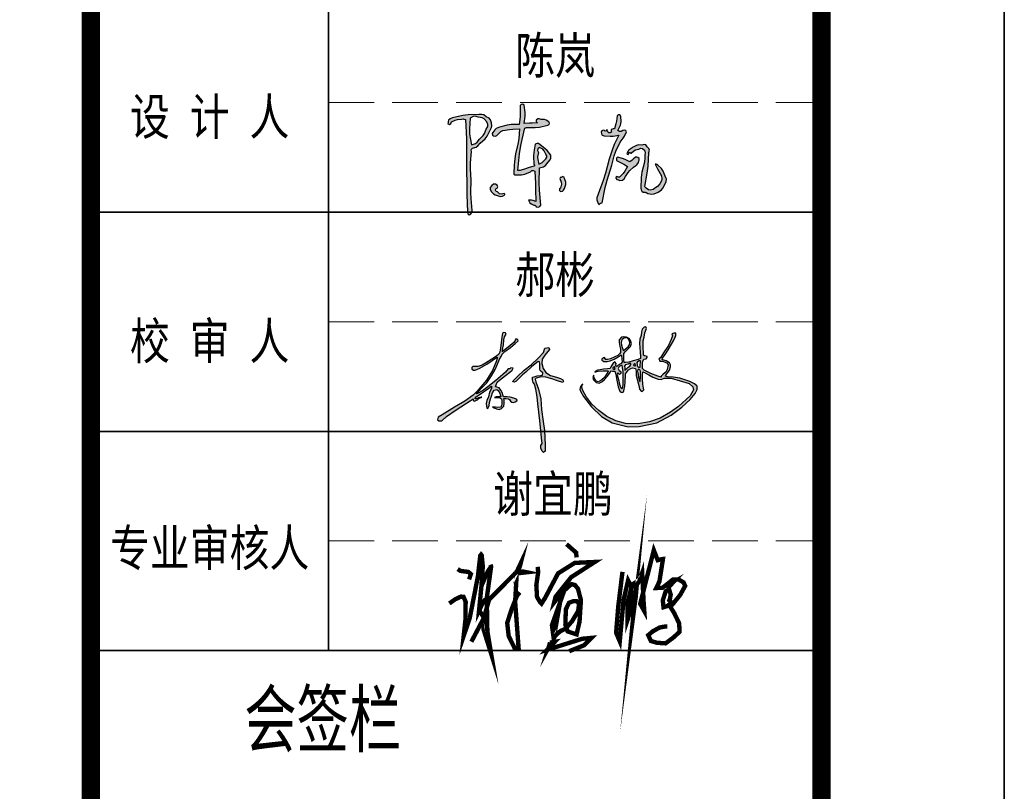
# Model space of a CAD drawing. Extents: x 1109697 to 1467097, y -139975 to 53891.
# Tile 290 of 386: x 1356607 to 1361997, y -58787 to -54563. Entities that reach past the tile are written whole.
import ezdxf
from ezdxf.enums import TextEntityAlignment as Align

# ---------------------------------------------------------------- set-up
doc = ezdxf.new("R2010")
doc.units = 0
doc.header["$LTSCALE"] = 1000
doc.header["$MEASUREMENT"] = 0
doc.linetypes.add('DASH', pattern=[0.35, 0.25, -0.1])
for name, color, linetype in [('A-ANNO-TEXT', 7, 'Continuous'), ('PUB_TEXT', 7, 'Continuous'), ('PUB_TITLE', 4, 'Continuous')]:
    doc.layers.add(name, color=color, linetype=linetype)
doc.layers.add('不打印线', color=254, linetype='DASH', lineweight=0, plot=False)
doc.layers.add('图框', color=4, linetype='Continuous', lineweight=35)
doc.styles.add('-黑体', font='simhei.ttf', dxfattribs={"width": 0.8})

# ---------------------------------------------------------------- blocks, each defined once
blk = doc.blocks.new('陈岚')
h = blk.add_hatch(color=256)
h.paths.add_polyline_path([(-3.976, 1.115), (-3.926, 1.233), (-3.919, 1.31), (-3.948, 1.435), (-3.991, 1.559), (-4.054, 1.625), (-4.177, 1.671), (-4.289, 1.741), (-4.366, 1.759), (-4.497, 1.747), (-4.936, 1.709), (-5.158, 1.666), (-5.58, 1.539), (-5.645, 1.504), (-5.677, 1.483), (-5.733, 1.435), (-5.745, 1.368), (-5.75, 1.335), (-5.761, 1.268), (-5.692, 1.257), (-5.632, 1.297), (-5.615, 1.365), (-5.457, 1.448), (-5.368, 1.477), (-5.191, 1.504), (-5.132, 1.517), (-5.098, 1.517), (-5.039, 1.504), (-4.944, 0.696), (-4.909, 0.289), (-4.865, -0.524), (-4.806, -1.258), (-4.774, -1.625), (-4.705, -2.358), (-4.696, -2.405), (-4.677, -2.431), (-4.636, -2.455), (-4.56, -2.411), (-4.525, -2.361), (-4.511, -2.274), (-4.592, -1.773), (-4.617, -1.518), (-4.636, -1.01), (-4.7, -0.536), (-4.714, -0.294), (-4.705, 0.185), (-4.718, 0.24), (-4.708, 0.281), (-4.67, 0.324), (-4.522, 0.374), (-4.447, 0.431), (-4.358, 0.56), (-4.165, 0.748), (-4.083, 0.868)])
h.paths.add_polyline_path([(-4.848, 1.127), (-4.837, 1.574), (-4.728, 1.649), (-4.639, 1.664), (-4.511, 1.629), (-4.35, 1.61), (-4.263, 1.571), (-4.143, 1.463), (-4.09, 1.352), (-4.09, 1.267), (-4.143, 1.157), (-4.205, 0.968), (-4.259, 0.874), (-4.393, 0.726), (-4.486, 0.589), (-4.56, 0.528), (-4.712, 0.462), (-4.822, 0.896)], flags=16)
h.paths.add_polyline_path([(-2.535, 1.294), (-2.511, 1.314), (-2.469, 1.324), (-2.114, 1.348), (-1.935, 1.379), (-1.593, 1.477), (-1.541, 1.508), (-1.524, 1.569), (-1.552, 1.622), (-1.671, 1.689), (-1.749, 1.707), (-1.885, 1.699), (-1.966, 1.724), (-2.025, 1.714), (-2.093, 1.664), (-2.081, 1.611), (-2.065, 1.583), (-2.024, 1.546), (-2.246, 1.523), (-2.357, 1.512), (-2.58, 1.49), (-2.557, 1.793), (-2.569, 1.951), (-2.635, 2.248), (-2.684, 2.285), (-2.751, 2.276), (-2.788, 2.227), (-2.769, 1.911), (-2.769, 1.751), (-2.788, 1.435), (-3.119, 1.408), (-3.286, 1.373), (-3.601, 1.268), (-3.728, 1.211), (-3.79, 1.154), (-3.858, 1.032), (-3.885, 0.982), (-3.871, 0.924), (-3.823, 0.893), (-3.741, 0.891), (-3.689, 0.914), (-3.635, 0.976), (-3.571, 1.054), (-3.532, 1.088), (-3.448, 1.143), (-3.175, 1.2), (-3.037, 1.223), (-2.76, 1.254), (-2.766, 0.83), (-2.786, 0.617), (-2.858, 0.199), (-2.884, -0.123), (-2.889, -0.285), (-2.885, -0.607), (-2.879, -0.646), (-2.855, -0.67), (-2.816, -0.677), (-2.557, -0.658), (-2.422, -0.62), (-2.191, -0.503), (-2.139, -0.451), (-2.078, -0.439), (-2.01, -0.468), (-1.956, -0.974), (-1.931, -1.226), (-1.885, -1.732), (-2.008, -1.695), (-2.076, -1.686), (-2.205, -1.691), (-2.138, -1.794), (-2.082, -1.84), (-1.968, -1.885), (-1.916, -1.891), (-1.885, -1.91), (-1.857, -1.955), (-1.777, -1.964), (-1.717, -1.934), (-1.677, -1.864), (-1.764, -1.248), (-1.795, -0.937), (-1.83, -0.315), (-1.664, -0.264), (-1.58, -0.204), (-1.475, -0.065), (-1.402, 0.039), (-1.38, 0.113), (-1.385, 0.24), (-1.554, 0.423), (-1.651, 0.505), (-1.857, 0.643), (-1.932, 0.686), (-1.993, 0.69), (-2.073, 0.657), (-2.11, 0.326), (-2.108, 0.154), (-2.066, -0.177), (-2.041, -0.199), (-2.044, -0.242), (-2.073, -0.26), (-2.292, -0.349), (-2.402, -0.393), (-2.621, -0.482), (-2.66, -0.482), (-2.68, -0.482), (-2.719, -0.482), (-2.692, 0.215), (-2.659, 0.565), (-2.552, 1.254)])
h.paths.add_polyline_path([(-1.941, 0.469), (-1.885, 0.532), (-1.743, 0.469), (-1.674, 0.408), (-1.593, 0.275), (-1.552, 0.205), (-1.548, 0.148), (-1.579, 0.073), (-1.677, -0.035), (-1.735, -0.084), (-1.857, -0.163), (-1.919, 0.023), (-1.932, 0.129), (-1.913, 0.324), (-1.95, 0.399)], flags=16)
h.paths.add_polyline_path([(-3.594, -1.302), (-3.537, -1.275), (-3.514, -1.213), (-3.538, -1.156), (-3.618, -1.115), (-3.694, -1.124), (-3.761, -1.184), (-3.823, -1.259), (-3.83, -1.342), (-3.781, -1.427), (-3.674, -1.52), (-3.606, -1.557), (-3.469, -1.594), (-3.363, -1.615), (-3.29, -1.598), (-3.205, -1.531), (-3.196, -1.51), (-3.21, -1.486), (-3.233, -1.482), (-3.342, -1.511), (-3.418, -1.498), (-3.51, -1.434), (-3.571, -1.418), (-3.606, -1.363)], flags=17)
h.paths.add_polyline_path([(-0.696, -0.847), (-0.753, -0.691), (-0.773, -0.641), (-0.846, -0.625), (-0.885, -0.663), (-0.913, -0.652), (-0.946, -0.674), (-0.947, -0.704), (-0.883, -0.854), (-0.872, -0.947), (-0.899, -1.107), (-0.941, -1.144), (-0.937, -1.214), (-0.892, -1.246), (-0.81, -1.223), (-0.766, -1.185), (-0.732, -1.107), (-0.691, -0.946)])
h.paths.add_polyline_path([(1.706, 1.407), (1.664, 1.458), (1.608, 1.473), (1.546, 1.449), (1.473, 1.41), (1.414, 1.408), (1.338, 1.442), (1.432, 1.67), (1.451, 1.808), (1.421, 2.053), (1.383, 2.097), (1.309, 2.094), (1.275, 2.046), (1.254, 1.828), (1.239, 1.72), (1.199, 1.504), (1.141, 1.498), (1.112, 1.489), (1.06, 1.463), (1.06, 1.422), (1.067, 1.4), (1.088, 1.365), (1.028, 1.325), (0.964, 1.328), (0.907, 1.372), (0.92, 1.398), (0.901, 1.433), (0.872, 1.435), (0.859, 1.4), (0.813, 1.386), (0.782, 1.407), (0.721, 1.417), (0.672, 1.393), (0.643, 1.338), (0.663, 1.255), (0.704, 1.209), (0.782, 1.178), (1.028, 1.18), (1.153, 1.194), (1.393, 1.247), (1.226, 0.851), (1.158, 0.644), (1.053, 0.226), (0.931, -0.374), (0.858, -0.672), (0.685, -1.26), (0.643, -1.41), (0.648, -1.504), (0.706, -1.649), (0.722, -1.669), (0.732, -1.678), (0.754, -1.691), (0.799, -1.65), (0.825, -1.633), (0.879, -1.607), (0.96, -0.968), (1.021, -0.649), (1.178, -0.024), (1.253, 0.381), (1.313, 0.582), (1.47, 0.963), (1.58, 1.131), (1.628, 1.222)])
h.paths.add_polyline_path([(2.216, 0.069), (2.283, 0.157), (2.298, 0.228), (2.301, 0.265), (2.296, 0.337), (2.247, 0.376), (2.205, 0.386), (2.144, 0.372), (2.055, 0.292), (2.01, 0.251), (1.921, 0.171), (1.717, 0.254), (1.61, 0.286), (1.393, 0.33), (1.348, 0.281), (1.362, 0.196), (1.421, 0.164), (1.595, 0.099), (1.679, 0.058), (1.838, -0.038), (1.738, -0.234), (1.675, -0.328), (1.532, -0.496), (1.477, -0.494), (1.449, -0.491), (1.393, -0.482), (1.384, -0.547), (1.426, -0.604), (1.491, -0.614), (1.516, -0.623), (1.528, -0.627), (1.553, -0.635), (1.664, -0.607), (1.725, -0.557), (1.775, -0.454), (1.88, -0.274), (1.944, -0.188), (2.088, -0.038), (2.176, 0.029)])
h.paths.add_polyline_path([(2.602, 0.844), (2.54, 0.912), (2.466, 0.93), (2.38, 0.9), (2.23, 0.897), (2.147, 0.869), (2.026, 0.782), (1.898, 0.701), (1.84, 0.638), (1.769, 0.504), (1.783, 0.474), (1.828, 0.466), (1.852, 0.49), (1.841, 0.524), (1.872, 0.563), (1.907, 0.56), (1.911, 0.538), (1.935, 0.523), (1.956, 0.532), (2.054, 0.636), (2.12, 0.679), (2.255, 0.726), (2.346, 0.761), (2.416, 0.753), (2.498, 0.699), (2.505, 0.668), (2.513, 0.653), (2.533, 0.629), (2.533, 0.457), (2.533, 0.371), (2.533, 0.199), (2.446, -0.233), (2.429, -0.459), (2.449, -0.899), (2.463, -0.973), (2.494, -1.015), (2.56, -1.052), (2.641, -1.054), (2.685, -1.066), (2.755, -1.107), (2.924, -1.123), (3.021, -1.103), (3.172, -1.024), (3.309, -0.916), (3.368, -0.838), (3.436, -0.677), (3.488, -0.548), (3.485, -0.453), (3.422, -0.329), (3.336, -0.129), (3.261, -0.032), (3.088, 0.101), (3.049, 0.128), (3.024, 0.137), (2.977, 0.143), (3.094, -0.046), (3.153, -0.14), (3.269, -0.329), (3.295, -0.464), (3.285, -0.546), (3.227, -0.67), (3.13, -0.78), (3.076, -0.832), (2.963, -0.927), (2.848, -0.963), (2.765, -0.951), (2.665, -0.885), (2.639, -0.858), (2.627, -0.844), (2.602, -0.816), (2.672, -0.252), (2.69, 0.033), (2.692, 0.601), (2.702, 0.705), (2.677, 0.772)])
for p, q in [((-2.751, 2.276), (-2.788, 2.227)), ((-2.788, 2.227), (-2.769, 1.911)), ((-2.684, 2.285), (-2.751, 2.276)), ((-2.635, 2.248), (-2.684, 2.285)), ((-2.569, 1.951), (-2.635, 2.248)), ((1.309, 2.094), (1.275, 2.046)), ((1.383, 2.097), (1.309, 2.094)), ((1.421, 2.053), (1.383, 2.097)), ((-5.158, 1.666), (-5.58, 1.539)), ((-4.936, 1.709), (-5.158, 1.666)), ((-4.497, 1.747), (-4.936, 1.709)), ((-4.728, 1.649), (-4.837, 1.574)), ((-4.639, 1.664), (-4.728, 1.649)), ((-4.511, 1.629), (-4.639, 1.664)), ((-4.366, 1.759), (-4.497, 1.747)), ((-4.289, 1.741), (-4.366, 1.759)), ((-4.177, 1.671), (-4.289, 1.741)), ((-4.054, 1.625), (-4.177, 1.671)), ((-2.769, 1.751), (-2.788, 1.435)), ((-2.769, 1.911), (-2.769, 1.751)), ((-2.58, 1.49), (-2.557, 1.793)), ((-2.557, 1.793), (-2.569, 1.951)), ((-2.025, 1.714), (-2.093, 1.664)), ((-2.093, 1.664), (-2.081, 1.611)), ((-1.966, 1.724), (-2.025, 1.714)), ((-1.885, 1.699), (-1.966, 1.724)), ((-1.749, 1.707), (-1.885, 1.699)), ((-1.671, 1.689), (-1.749, 1.707)), ((-1.552, 1.622), (-1.671, 1.689)), ((1.239, 1.72), (1.199, 1.504)), ((1.254, 1.828), (1.239, 1.72)), ((1.275, 2.046), (1.254, 1.828)), ((1.338, 1.442), (1.432, 1.67)), ((1.451, 1.808), (1.421, 2.053)), ((1.432, 1.67), (1.451, 1.808)), ((-5.75, 1.335), (-5.761, 1.268)), ((-5.761, 1.268), (-5.692, 1.257)), ((-5.745, 1.368), (-5.75, 1.335)), ((-5.733, 1.435), (-5.745, 1.368)), ((-5.677, 1.483), (-5.733, 1.435)), ((-5.692, 1.257), (-5.632, 1.297)), ((-5.645, 1.504), (-5.677, 1.483)), ((-5.58, 1.539), (-5.645, 1.504)), ((-5.632, 1.297), (-5.615, 1.365)), ((-5.615, 1.365), (-5.457, 1.448)), ((-5.457, 1.448), (-5.368, 1.477)), ((-5.368, 1.477), (-5.191, 1.504)), ((-5.191, 1.504), (-5.132, 1.517)), ((-5.132, 1.517), (-5.098, 1.517)), ((-5.098, 1.517), (-5.039, 1.504)), ((-5.039, 1.504), (-4.944, 0.696)), ((-4.837, 1.574), (-4.848, 1.127)), ((-4.35, 1.61), (-4.511, 1.629)), ((-4.263, 1.571), (-4.35, 1.61)), ((-4.143, 1.463), (-4.263, 1.571)), ((-4.09, 1.352), (-4.143, 1.463)), ((-4.143, 1.157), (-4.09, 1.267)), ((-4.09, 1.267), (-4.09, 1.352)), ((-3.991, 1.559), (-4.054, 1.625)), ((-3.948, 1.435), (-3.991, 1.559)), ((-3.976, 1.115), (-3.926, 1.233)), ((-3.919, 1.31), (-3.948, 1.435)), ((-3.926, 1.233), (-3.919, 1.31)), ((-3.601, 1.268), (-3.728, 1.211)), ((-3.286, 1.373), (-3.601, 1.268)), ((-3.119, 1.408), (-3.286, 1.373)), ((-2.788, 1.435), (-3.119, 1.408)), ((-3.037, 1.223), (-2.76, 1.254)), ((-2.76, 1.254), (-2.766, 0.83)), ((-2.659, 0.565), (-2.552, 1.254)), ((-2.357, 1.512), (-2.58, 1.49)), ((-2.552, 1.254), (-2.535, 1.294)), ((-2.535, 1.294), (-2.511, 1.314)), ((-2.511, 1.314), (-2.469, 1.324)), ((-2.469, 1.324), (-2.114, 1.348)), ((-2.246, 1.523), (-2.357, 1.512)), ((-2.024, 1.546), (-2.246, 1.523)), ((-2.114, 1.348), (-1.935, 1.379)), ((-2.081, 1.611), (-2.065, 1.583)), ((-2.065, 1.583), (-2.024, 1.546)), ((-1.935, 1.379), (-1.593, 1.477)), ((-1.593, 1.477), (-1.541, 1.508)), ((-1.524, 1.569), (-1.552, 1.622)), ((-1.541, 1.508), (-1.524, 1.569)), ((0.672, 1.393), (0.643, 1.338)), ((0.643, 1.338), (0.663, 1.255)), ((0.663, 1.255), (0.704, 1.209)), ((0.721, 1.417), (0.672, 1.393)), ((0.782, 1.407), (0.721, 1.417)), ((0.813, 1.386), (0.782, 1.407)), ((0.859, 1.4), (0.813, 1.386)), ((0.872, 1.435), (0.859, 1.4)), ((0.901, 1.433), (0.872, 1.435)), ((0.92, 1.398), (0.901, 1.433)), ((0.907, 1.372), (0.92, 1.398)), ((0.964, 1.328), (0.907, 1.372)), ((1.028, 1.325), (0.964, 1.328)), ((1.088, 1.365), (1.028, 1.325)), ((1.112, 1.489), (1.06, 1.463)), ((1.06, 1.463), (1.06, 1.422)), ((1.06, 1.422), (1.067, 1.4)), ((1.067, 1.4), (1.088, 1.365)), ((1.141, 1.498), (1.112, 1.489)), ((1.199, 1.504), (1.141, 1.498)), ((1.153, 1.194), (1.393, 1.247)), ((1.393, 1.247), (1.226, 0.851)), ((1.414, 1.408), (1.338, 1.442)), ((1.473, 1.41), (1.414, 1.408)), ((1.546, 1.449), (1.473, 1.41)), ((1.608, 1.473), (1.546, 1.449)), ((1.664, 1.458), (1.608, 1.473)), ((1.628, 1.222), (1.706, 1.407)), ((1.706, 1.407), (1.664, 1.458)), ((-4.848, 1.127), (-4.822, 0.896)), ((-4.822, 0.896), (-4.712, 0.462)), ((-4.393, 0.726), (-4.259, 0.874)), ((-4.259, 0.874), (-4.205, 0.968)), ((-4.205, 0.968), (-4.143, 1.157)), ((-4.165, 0.748), (-4.083, 0.868)), ((-4.083, 0.868), (-3.976, 1.115)), ((-3.858, 1.032), (-3.885, 0.982)), ((-3.885, 0.982), (-3.871, 0.924)), ((-3.871, 0.924), (-3.823, 0.893)), ((-3.79, 1.154), (-3.858, 1.032)), ((-3.823, 0.893), (-3.741, 0.891)), ((-3.728, 1.211), (-3.79, 1.154)), ((-3.741, 0.891), (-3.689, 0.914)), ((-3.689, 0.914), (-3.635, 0.976)), ((-3.635, 0.976), (-3.571, 1.054)), ((-3.571, 1.054), (-3.532, 1.088)), ((-3.532, 1.088), (-3.448, 1.143)), ((-3.448, 1.143), (-3.175, 1.2)), ((-3.175, 1.2), (-3.037, 1.223)), ((-2.766, 0.83), (-2.786, 0.617)), ((0.704, 1.209), (0.782, 1.178)), ((0.782, 1.178), (1.028, 1.18)), ((1.028, 1.18), (1.153, 1.194)), ((1.226, 0.851), (1.158, 0.644)), ((1.313, 0.582), (1.47, 0.963)), ((1.47, 0.963), (1.58, 1.131)), ((1.58, 1.131), (1.628, 1.222)), ((2.147, 0.869), (2.026, 0.782)), ((2.23, 0.897), (2.147, 0.869)), ((2.38, 0.9), (2.23, 0.897)), ((2.466, 0.93), (2.38, 0.9)), ((2.54, 0.912), (2.466, 0.93)), ((2.602, 0.844), (2.54, 0.912)), ((2.677, 0.772), (2.602, 0.844)), ((-4.944, 0.696), (-4.909, 0.289)), ((-4.712, 0.462), (-4.56, 0.528)), ((-4.56, 0.528), (-4.486, 0.589)), ((-4.522, 0.374), (-4.447, 0.431)), ((-4.486, 0.589), (-4.393, 0.726)), ((-4.447, 0.431), (-4.358, 0.56)), ((-4.358, 0.56), (-4.165, 0.748)), ((-2.786, 0.617), (-2.858, 0.199)), ((-2.692, 0.215), (-2.659, 0.565)), ((-2.073, 0.657), (-2.11, 0.326)), ((-1.993, 0.69), (-2.073, 0.657)), ((-1.932, 0.686), (-1.993, 0.69)), ((-1.941, 0.469), (-1.95, 0.399)), ((-1.885, 0.532), (-1.941, 0.469)), ((-1.857, 0.643), (-1.932, 0.686)), ((-1.743, 0.469), (-1.885, 0.532)), ((-1.651, 0.505), (-1.857, 0.643)), ((-1.674, 0.408), (-1.743, 0.469)), ((-1.554, 0.423), (-1.651, 0.505)), ((-1.385, 0.24), (-1.554, 0.423)), ((1.158, 0.644), (1.053, 0.226)), ((1.253, 0.381), (1.313, 0.582)), ((1.84, 0.638), (1.769, 0.504)), ((1.769, 0.504), (1.783, 0.474)), ((1.783, 0.474), (1.828, 0.466)), ((1.828, 0.466), (1.852, 0.49)), ((1.898, 0.701), (1.84, 0.638)), ((1.841, 0.524), (1.872, 0.563)), ((1.852, 0.49), (1.841, 0.524)), ((1.872, 0.563), (1.907, 0.56)), ((2.026, 0.782), (1.898, 0.701)), ((1.907, 0.56), (1.911, 0.538)), ((1.911, 0.538), (1.935, 0.523)), ((1.935, 0.523), (1.956, 0.532)), ((1.956, 0.532), (2.054, 0.636)), ((2.054, 0.636), (2.12, 0.679)), ((2.12, 0.679), (2.255, 0.726)), ((2.255, 0.726), (2.346, 0.761)), ((2.346, 0.761), (2.416, 0.753)), ((2.416, 0.753), (2.498, 0.699)), ((2.498, 0.699), (2.505, 0.668)), ((2.505, 0.668), (2.513, 0.653)), ((2.513, 0.653), (2.533, 0.629)), ((2.533, 0.629), (2.533, 0.457)), ((2.533, 0.457), (2.533, 0.371)), ((2.702, 0.705), (2.677, 0.772)), ((2.69, 0.033), (2.692, 0.601)), ((2.692, 0.601), (2.702, 0.705)), ((-4.909, 0.289), (-4.865, -0.524)), ((-4.718, 0.24), (-4.708, 0.281)), ((-4.705, 0.185), (-4.718, 0.24)), ((-4.714, -0.294), (-4.705, 0.185)), ((-4.708, 0.281), (-4.67, 0.324)), ((-4.67, 0.324), (-4.522, 0.374)), ((-2.858, 0.199), (-2.884, -0.123)), ((-2.719, -0.482), (-2.692, 0.215)), ((-2.11, 0.326), (-2.108, 0.154)), ((-2.108, 0.154), (-2.066, -0.177)), ((-1.95, 0.399), (-1.913, 0.324)), ((-1.913, 0.324), (-1.932, 0.129)), ((-1.932, 0.129), (-1.919, 0.023)), ((-1.919, 0.023), (-1.857, -0.163)), ((-1.677, -0.035), (-1.579, 0.073)), ((-1.593, 0.275), (-1.674, 0.408)), ((-1.552, 0.205), (-1.593, 0.275)), ((-1.579, 0.073), (-1.548, 0.148)), ((-1.548, 0.148), (-1.552, 0.205)), ((-1.475, -0.065), (-1.402, 0.039)), ((-1.402, 0.039), (-1.38, 0.113)), ((-1.38, 0.113), (-1.385, 0.24)), ((1.053, 0.226), (0.931, -0.374)), ((1.178, -0.024), (1.253, 0.381)), ((1.393, 0.33), (1.348, 0.281)), ((1.348, 0.281), (1.362, 0.196)), ((1.362, 0.196), (1.421, 0.164)), ((1.61, 0.286), (1.393, 0.33)), ((1.421, 0.164), (1.595, 0.099)), ((1.595, 0.099), (1.679, 0.058)), ((1.717, 0.254), (1.61, 0.286)), ((1.679, 0.058), (1.838, -0.038)), ((1.921, 0.171), (1.717, 0.254)), ((2.01, 0.251), (1.921, 0.171)), ((2.055, 0.292), (2.01, 0.251)), ((2.144, 0.372), (2.055, 0.292)), ((2.088, -0.038), (2.176, 0.029)), ((2.205, 0.386), (2.144, 0.372)), ((2.176, 0.029), (2.216, 0.069)), ((2.247, 0.376), (2.205, 0.386)), ((2.216, 0.069), (2.283, 0.157)), ((2.296, 0.337), (2.247, 0.376)), ((2.283, 0.157), (2.298, 0.228)), ((2.301, 0.265), (2.296, 0.337)), ((2.298, 0.228), (2.301, 0.265)), ((2.533, 0.199), (2.446, -0.233)), ((2.533, 0.371), (2.533, 0.199)), ((2.672, -0.252), (2.69, 0.033)), ((3.024, 0.137), (2.977, 0.143)), ((2.977, 0.143), (3.094, -0.046)), ((3.049, 0.128), (3.024, 0.137)), ((3.088, 0.101), (3.049, 0.128)), ((3.261, -0.032), (3.088, 0.101)), ((-4.7, -0.536), (-4.714, -0.294)), ((-2.884, -0.123), (-2.889, -0.285)), ((-2.889, -0.285), (-2.885, -0.607)), ((-2.402, -0.393), (-2.621, -0.482)), ((-2.292, -0.349), (-2.402, -0.393)), ((-2.073, -0.26), (-2.292, -0.349)), ((-2.044, -0.242), (-2.073, -0.26)), ((-2.066, -0.177), (-2.041, -0.199)), ((-2.041, -0.199), (-2.044, -0.242)), ((-1.857, -0.163), (-1.735, -0.084)), ((-1.83, -0.315), (-1.664, -0.264)), ((-1.795, -0.937), (-1.83, -0.315)), ((-1.735, -0.084), (-1.677, -0.035)), ((-1.664, -0.264), (-1.58, -0.204)), ((-1.58, -0.204), (-1.475, -0.065)), ((0.931, -0.374), (0.858, -0.672)), ((1.021, -0.649), (1.178, -0.024)), ((1.675, -0.328), (1.532, -0.496)), ((1.738, -0.234), (1.675, -0.328)), ((1.838, -0.038), (1.738, -0.234)), ((1.775, -0.454), (1.88, -0.274)), ((1.88, -0.274), (1.944, -0.188)), ((1.944, -0.188), (2.088, -0.038)), ((2.446, -0.233), (2.429, -0.459)), ((2.602, -0.816), (2.672, -0.252)), ((3.094, -0.046), (3.153, -0.14)), ((3.153, -0.14), (3.269, -0.329)), ((3.336, -0.129), (3.261, -0.032)), ((3.269, -0.329), (3.295, -0.464)), ((3.422, -0.329), (3.336, -0.129)), ((3.485, -0.453), (3.422, -0.329)), ((-4.865, -0.524), (-4.806, -1.258)), ((-4.636, -1.01), (-4.7, -0.536)), ((-2.885, -0.607), (-2.879, -0.646)), ((-2.879, -0.646), (-2.855, -0.67)), ((-2.855, -0.67), (-2.816, -0.677)), ((-2.816, -0.677), (-2.557, -0.658)), ((-2.68, -0.482), (-2.719, -0.482)), ((-2.66, -0.482), (-2.68, -0.482)), ((-2.621, -0.482), (-2.66, -0.482)), ((-2.557, -0.658), (-2.422, -0.62)), ((-2.422, -0.62), (-2.191, -0.503)), ((-2.191, -0.503), (-2.139, -0.451)), ((-2.139, -0.451), (-2.078, -0.439)), ((-2.078, -0.439), (-2.01, -0.468)), ((-2.01, -0.468), (-1.956, -0.974)), ((-0.946, -0.674), (-0.947, -0.704)), ((-0.947, -0.704), (-0.883, -0.854)), ((-0.913, -0.652), (-0.946, -0.674)), ((-0.885, -0.663), (-0.913, -0.652)), ((-0.846, -0.625), (-0.885, -0.663)), ((-0.773, -0.641), (-0.846, -0.625)), ((-0.753, -0.691), (-0.773, -0.641)), ((-0.696, -0.847), (-0.753, -0.691)), ((0.858, -0.672), (0.685, -1.26)), ((0.96, -0.968), (1.021, -0.649)), ((1.393, -0.482), (1.384, -0.547)), ((1.384, -0.547), (1.426, -0.604)), ((1.449, -0.491), (1.393, -0.482)), ((1.426, -0.604), (1.491, -0.614)), ((1.477, -0.494), (1.449, -0.491)), ((1.532, -0.496), (1.477, -0.494)), ((1.491, -0.614), (1.516, -0.623)), ((1.516, -0.623), (1.528, -0.627)), ((1.528, -0.627), (1.553, -0.635)), ((1.553, -0.635), (1.664, -0.607)), ((1.664, -0.607), (1.725, -0.557)), ((1.725, -0.557), (1.775, -0.454)), ((2.429, -0.459), (2.449, -0.899)), ((2.627, -0.844), (2.602, -0.816)), ((3.13, -0.78), (3.076, -0.832)), ((3.227, -0.67), (3.13, -0.78)), ((3.285, -0.546), (3.227, -0.67)), ((3.295, -0.464), (3.285, -0.546)), ((3.368, -0.838), (3.436, -0.677)), ((3.436, -0.677), (3.488, -0.548)), ((3.488, -0.548), (3.485, -0.453)), ((-4.617, -1.518), (-4.636, -1.01)), ((-3.761, -1.184), (-3.823, -1.259)), ((-3.694, -1.124), (-3.761, -1.184)), ((-3.618, -1.115), (-3.694, -1.124)), ((-3.538, -1.156), (-3.618, -1.115)), ((-3.514, -1.213), (-3.538, -1.156)), ((-3.537, -1.275), (-3.514, -1.213)), ((-1.956, -0.974), (-1.931, -1.226)), ((-1.931, -1.226), (-1.885, -1.732)), ((-1.764, -1.248), (-1.795, -0.937)), ((-0.899, -1.107), (-0.941, -1.144)), ((-0.941, -1.144), (-0.937, -1.214)), ((-0.937, -1.214), (-0.892, -1.246)), ((-0.872, -0.947), (-0.899, -1.107)), ((-0.892, -1.246), (-0.81, -1.223)), ((-0.883, -0.854), (-0.872, -0.947)), ((-0.81, -1.223), (-0.766, -1.185)), ((-0.766, -1.185), (-0.732, -1.107)), ((-0.732, -1.107), (-0.691, -0.946)), ((-0.691, -0.946), (-0.696, -0.847)), ((0.879, -1.607), (0.96, -0.968)), ((2.449, -0.899), (2.463, -0.973)), ((2.463, -0.973), (2.494, -1.015)), ((2.494, -1.015), (2.56, -1.052)), ((2.56, -1.052), (2.641, -1.054)), ((2.639, -0.858), (2.627, -0.844)), ((2.665, -0.885), (2.639, -0.858)), ((2.641, -1.054), (2.685, -1.066)), ((2.765, -0.951), (2.665, -0.885)), ((2.685, -1.066), (2.755, -1.107)), ((2.755, -1.107), (2.924, -1.123)), ((2.848, -0.963), (2.765, -0.951)), ((2.963, -0.927), (2.848, -0.963)), ((2.924, -1.123), (3.021, -1.103)), ((3.076, -0.832), (2.963, -0.927)), ((3.021, -1.103), (3.172, -1.024)), ((3.172, -1.024), (3.309, -0.916)), ((3.309, -0.916), (3.368, -0.838)), ((-4.806, -1.258), (-4.774, -1.625)), ((-4.774, -1.625), (-4.705, -2.358)), ((-4.592, -1.773), (-4.617, -1.518)), ((-3.823, -1.259), (-3.83, -1.342)), ((-3.83, -1.342), (-3.781, -1.427)), ((-3.781, -1.427), (-3.674, -1.52)), ((-3.674, -1.52), (-3.606, -1.557)), ((-3.606, -1.363), (-3.594, -1.302)), ((-3.571, -1.418), (-3.606, -1.363)), ((-3.606, -1.557), (-3.469, -1.594)), ((-3.594, -1.302), (-3.537, -1.275)), ((-3.51, -1.434), (-3.571, -1.418)), ((-3.418, -1.498), (-3.51, -1.434)), ((-3.469, -1.594), (-3.363, -1.615)), ((-3.342, -1.511), (-3.418, -1.498)), ((-3.363, -1.615), (-3.29, -1.598)), ((-3.233, -1.482), (-3.342, -1.511)), ((-3.29, -1.598), (-3.205, -1.531)), ((-3.21, -1.486), (-3.233, -1.482)), ((-3.196, -1.51), (-3.21, -1.486)), ((-3.205, -1.531), (-3.196, -1.51)), ((-1.677, -1.864), (-1.764, -1.248)), ((0.685, -1.26), (0.643, -1.41)), ((0.643, -1.41), (0.648, -1.504)), ((0.648, -1.504), (0.706, -1.649)), ((0.799, -1.65), (0.825, -1.633)), ((0.825, -1.633), (0.879, -1.607)), ((-4.511, -2.274), (-4.592, -1.773)), ((-2.076, -1.686), (-2.205, -1.691)), ((-2.205, -1.691), (-2.138, -1.794)), ((-2.138, -1.794), (-2.082, -1.84)), ((-2.082, -1.84), (-1.968, -1.885)), ((-2.008, -1.695), (-2.076, -1.686)), ((-1.885, -1.732), (-2.008, -1.695)), ((-1.968, -1.885), (-1.916, -1.891)), ((-1.916, -1.891), (-1.885, -1.91)), ((-1.885, -1.91), (-1.857, -1.955)), ((-1.857, -1.955), (-1.777, -1.964)), ((-1.777, -1.964), (-1.717, -1.934)), ((-1.717, -1.934), (-1.677, -1.864)), ((0.706, -1.649), (0.722, -1.669)), ((0.722, -1.669), (0.732, -1.678)), ((0.732, -1.678), (0.754, -1.691)), ((0.754, -1.691), (0.799, -1.65)), ((-4.705, -2.358), (-4.696, -2.405)), ((-4.696, -2.405), (-4.677, -2.431)), ((-4.677, -2.431), (-4.636, -2.455)), ((-4.636, -2.455), (-4.56, -2.411)), ((-4.56, -2.411), (-4.525, -2.361)), ((-4.525, -2.361), (-4.511, -2.274))]:
    blk.add_line(p, q)
blk = doc.blocks.new('谢宜鹏')
at = {"const_width": 80}
for points in [[(14907296, 155511), (14907219, 154878), (14907180, 154399), (14907247, 154241), (14907315, 154993), (14907399, 155356), (14907456, 155244), (14907440, 154794), (14907386, 154627), (14907386, 154942), (14907473, 155276), (14907563, 155337), (14907537, 155048), (14907498, 154752), (14907547, 155270), (14907601, 155331), (14907656, 155491), (14907682, 154964), (14907694, 154794), (14907620, 154926), (14907868, 155906), (14907939, 155723), (14908010, 155742), (14908035, 155745), (14907971, 155337), (14907913, 155215), (14908029, 155221), (14908215, 155369), (14908318, 155372), (14908412, 155318), (14908440, 155254), (14908350, 155090), (14908209, 154916), (14908045, 154865), (14908032, 154990), (14908106, 155221), (14908161, 155289), (14908225, 155324), (14908135, 155225), (14908177, 155096), (14908164, 155025), (14908151, 154990), (14908193, 154951), (14908145, 154910), (14908238, 154762), (14908331, 154569), (14908338, 154415), (14908225, 154312), (14908083, 154206), (14907926, 154216), (14907817, 154248), (14907765, 154354), (14907849, 154425), (14907974, 154495), (14908080, 154514), (14908116, 154514)], [(14905365, 155474), (14905424, 155609), (14905438, 155664), (14905360, 155498)], [(14906275, 156016), (14906450, 155862), (14906459, 155774)], [(14904137, 154933), (14904238, 155006), (14904348, 155059), (14904396, 155055), (14904435, 154964), (14904430, 154629), (14904399, 154342), (14904509, 154665), (14904659, 155431), (14904701, 155805), (14904717, 155826), (14904727, 155815), (14904748, 155607), (14904721, 155237), (14904679, 154802), (14904763, 154977), (14904819, 155022), (14904900, 155609), (14904888, 155641)], [(14904289, 155560), (14904341, 155528), (14904482, 155509), (14904530, 155470), (14904497, 155372)], [(14904897, 155604), (14904838, 155516), (14904717, 155242)], [(14905749, 155603), (14905758, 155508), (14905724, 155270), (14905737, 155053), (14905787, 154966), (14905820, 154932), (14905883, 155032), (14906121, 155483), (14906425, 155674), (14906792, 155691), (14906359, 155412), (14906075, 155057), (14906050, 154953), (14906175, 155116), (14906363, 155287), (14906429, 155270), (14906484, 155203), (14906538, 154995), (14906513, 154603), (14906459, 154369), (14906296, 154423), (14906254, 154544), (14906263, 154828), (14906321, 154945), (14906404, 154978), (14906455, 154978), (14906505, 154941), (14906488, 154795), (14906375, 154607), (14906258, 154474), (14906162, 154428), (14906071, 154348), (14905945, 154123), (14905976, 154222)], [(14904539, 154235), (14904768, 154671), (14904862, 155002), (14905359, 155506), (14905485, 155516), (14905548, 155503), (14905367, 155482), (14905338, 154965), (14905401, 154119), (14905325, 154124), (14905220, 154340), (14905193, 154579), (14905272, 154826), (14905372, 155075), (14905422, 155136)], [(14904820, 155024), (14904831, 154424), (14904899, 154020), (14904759, 154466), (14904763, 154680), (14904682, 154810)], [(14906187, 155122), (14906138, 154843), (14906041, 154298), (14906009, 154537), (14906231, 155161)], [(14907398, 154892), (14907392, 154869), (14907391, 154848), (14907396, 154828), (14907409, 154829), (14907415, 154846), (14907414, 154875), (14907409, 154894), (14907398, 154892)], [(14905974, 154219), (14906060, 154233), (14905919, 154087), (14906561, 154289), (14906729, 154305), (14906592, 154169), (14906324, 154062)]]:
    blk.add_lwpolyline(points, dxfattribs=at)
blk = doc.blocks.new('A$C64787331')
h = blk.add_hatch(color=256)
h.paths.add_polyline_path([(93811, 17582), (94014, 16088), (93932, 14255), (93979, 12419), (94140, 11339), (95021, 10737), (96130, 9786), (95965, 8008), (94434, 7677), (92116, 7471), (90006, 6892), (88847, 6520), (88711, 4702), (89182, 2774), (90170, 1505), (91205, -1928), (92101, -7479), (92594, -12295), (93334, -18446), (94233, -26761), (95270, -36552), (95566, -40586), (94778, -42209), (94778, -44127), (95615, -46242), (96551, -47128), (97849, -46178), (97849, -41666), (97347, -31438), (96343, -25121), (95139, -16497), (94624, -8814), (92993, -1893), (91173, 3358), (90793, 5224), (91337, 5993), (94869, 6807), (98266, 6626), (102659, 5314), (106553, 3957), (110312, 2916), (110856, 3686), (110357, 4771), (108772, 5586), (105874, 6536), (101572, 7893), (98356, 9839), (96364, 12825), (95458, 16444), (95775, 19340), (97461, 22325), (100969, 26383), (100507, 27859), (97553, 27306), (96538, 24170), (93030, 20296), (87860, 15501), (82909, 11486), (77946, 6932), (75003, 3934), (74872, 3373), (75792, 3069), (76997, 3495), (78254, 4852), (79636, 6437), (81734, 8328), (84088, 10220), (88131, 13952), (90690, 16202), (92839, 17684)])
h.paths.add_polyline_path([(139353, 20366), (138145, 19509), (138262, 18614), (139548, 17757), (142120, 17757), (144185, 18263), (146991, 19548), (149875, 21105), (151940, 22546), (152291, 22001), (152807, 17340), (151993, 16277), (149782, 15173), (148677, 14007), (148247, 15111), (148370, 16461), (147387, 17504), (146405, 16706), (144624, 13884), (144256, 12780), (142352, 12596), (139333, 12285), (137133, 11924), (135205, 11502), (133871, 10859), (133609, 10509), (135687, 10870), (139061, 11171), (142854, 11171), (142594, 10073), (141535, 8675), (140023, 6333), (138283, 4671), (136152, 3270), (134426, 3726), (133216, 5086), (132800, 6257), (132456, 8029), (132195, 7693), (131779, 6446), (132270, 4746), (132800, 4179), (134237, 2744), (136241, 2291), (138094, 3197), (140212, 4897), (142329, 7202), (144220, 9960), (144561, 11206), (145764, 10989), (147425, 10894), (148185, 8713), (148612, 5583), (149100, 3340), (149875, -172), (150650, -2256), (151113, -3486), (151903, -4157), (152692, -4274), (153598, -3924), (154007, -3048), (154608, 274), (154818, 3467), (154975, 7497), (155085, 9011), (155719, 9893), (157112, 11749), (159847, 13196), (162222, 12781), (162583, 10924), (162738, 7728), (163604, 4151), (164587, 742), (165165, -1857), (166264, -3475), (167073, -3706), (168056, -2493), (167883, -1280), (167362, 1667), (167247, 5364), (167173, 9560), (167533, 10339), (168554, 9829), (171662, 8294), (174661, 6708), (178321, 5245), (180598, 4920), (182713, 5814), (187608, 5836), (194066, 3928), (200587, 1986), (202989, -186), (203561, -2357), (201273, -6700), (192922, -14356), (187203, -18470), (179882, -22698), (172104, -25327), (163982, -26584), (155060, -26355), (148196, -24527), (141676, -21441), (135957, -17099), (131152, -12642), (127263, -7614), (124632, -2928), (123831, -726), (124234, 1488), (124112, 1461), (123046, -53), (122485, -1959), (122886, -3399), (125220, -7075), (130851, -14449), (137887, -21334), (145641, -26068), (156948, -28778), (164894, -28677), (177465, -25864), (187724, -20438), (195311, -14720), (201230, -9437), (204781, -5022), (206123, -2183), (206202, 103), (204263, 1954), (200856, 3617), (193910, 5782), (188983, 6544), (184940, 6855), (183715, 7229), (183885, 8113), (185179, 9916), (186348, 11707), (187210, 13859), (187162, 15485), (186348, 16872), (184050, 18259), (181227, 19099), (181512, 20125), (183829, 23592), (185452, 26114), (187868, 30150), (189506, 32948), (190452, 35155), (191056, 36408), (190963, 37986), (189430, 38032), (188222, 37522), (188501, 35990), (187618, 33437), (185620, 29260), (182275, 23922), (180092, 20395), (178930, 19745), (179302, 18724), (179673, 18074), (181532, 18028), (184513, 16923), (185387, 15408), (184804, 12087), (183871, 10223), (181830, 8824), (180547, 7426), (180488, 6610), (178097, 7426), (173257, 9174), (168358, 11621), (167191, 12728), (167133, 14301), (167383, 18299), (168474, 19545), (169932, 19662), (170632, 20710), (170632, 21410), (169740, 21544), (167874, 21824), (167812, 23378), (167738, 28349), (167738, 32482), (168427, 35122), (168772, 38221), (170036, 41263), (169634, 42526), (168370, 42354), (166991, 40861), (166416, 38853), (166301, 36270), (165325, 33687), (165037, 30645), (165325, 27775), (165609, 24448), (165835, 21250), (165790, 19944), (164084, 19272), (160632, 18367), (157463, 17349), (154143, 16864), (154010, 18650), (153782, 21767), (153782, 23390), (155129, 25014), (156992, 26756), (158750, 28409), (159377, 30711), (158658, 32684), (157580, 34268), (155678, 35028), (153966, 35281), (152317, 35091), (150678, 33125), (150478, 31227), (151049, 28376), (151623, 25276), (151589, 24228), (150118, 22390), (147546, 21027), (144404, 19691), (141032, 19074), (139690, 20477), (139550, 20437)])
h.paths.add_polyline_path([(147420, 14154), (147834, 12232), (146106, 12486), (145995, 13597)], flags=16)
h.paths.add_polyline_path([(151438, 14917), (152780, 14917), (152994, 13455), (153386, 10497), (153529, 8393), (153386, 4651), (153458, 1514), (153153, -1301), (152072, -1570), (151621, -409), (151121, 863), (150621, 2452), (150257, 4042), (149620, 6722), (149158, 8567), (149529, 9584), (150120, 9085), (150893, 8539), (151348, 8948), (151939, 9993), (151348, 10811), (149589, 12106), (150243, 13849)], flags=16)
h.paths.add_polyline_path([(155931, 15545), (156939, 15769), (158795, 16696), (158871, 15601), (158171, 14538), (157079, 13782), (155987, 12747), (154707, 11394), (154503, 13027), (154342, 15074), (154951, 15377)], flags=16)
h.paths.add_polyline_path([(153064, 26685), (152656, 27838), (152271, 29327), (151938, 32086), (152632, 33435), (154433, 34727), (156472, 34736), (157441, 33387), (158090, 31441), (157922, 29688), (156936, 28270), (154844, 26589), (153564, 25655)], flags=16)
h.paths.add_polyline_path([(161943, 16280), (161943, 15539), (162163, 15257), (162194, 14630), (161661, 14787), (160402, 15005)], flags=16)
h.paths.add_polyline_path([(165633, 18564), (165730, 17202), (165589, 15411), (165447, 13237), (163479, 14145), (163375, 15656), (163208, 17387)], flags=16)
h.paths.add_polyline_path([(163623, 11127), (164243, 12203), (165387, 11821), (165740, 10709), (165765, 8913), (165854, 6180), (165633, 4153), (165633, 3536), (165324, 3624), (164839, 4858), (164398, 6577), (164089, 8561), (163927, 9639)], flags=16)
h.paths.add_polyline_path([(69467, 10248), (64127, 5532), (57832, 482), (53016, -3138), (49631, -5139), (48725, -5330), (49774, -4091), (53302, -375), (56259, 2626), (59505, 7636), (62063, 12117), (63614, 15384), (65161, 19546), (66451, 21276), (67078, 22934), (69122, 24889), (73055, 27801), (76433, 30667), (78469, 32563), (78376, 33353), (77534, 33782), (76914, 33846), (76723, 33265), (75435, 31300), (70241, 26995), (67726, 25066), (67277, 24707), (67412, 26322), (68067, 29705), (68419, 33173), (68922, 35435), (69928, 37244), (69635, 38130), (68241, 38348), (67457, 37913), (67013, 35084), (66247, 29291), (65481, 24373), (64862, 23052), (63138, 21636), (59690, 19416), (55322, 16660), (52832, 15091), (50112, 14134), (48541, 14211), (46489, 14319), (46206, 14324), (45469, 13398), (45545, 12350), (46620, 11608), (47747, 11532), (49180, 12043), (51254, 13117), (56288, 15856), (60124, 18533), (62406, 20042), (63595, 20812), (63627, 20299), (63080, 18180), (60187, 11242), (55993, 4506), (49333, -3298), (46454, -6255), (40594, -10465), (33219, -14871), (24399, -20143), (21579, -21949), (21073, -23755), (22013, -24549), (24037, -24477), (27435, -21515), (34304, -16676), (44353, -10248), (46378, -8948), (46378, -10103), (47333, -10419), (48468, -10100), (49567, -9533), (50596, -8612), (52759, -7761), (52121, -7584), (50277, -8222), (47953, -9174), (47900, -8435), (48716, -7372), (50844, -6025), (57737, -1162), (59643, 198), (59643, -1524), (58191, -4063), (57465, -7509), (56285, -10138), (55832, -12133), (56013, -14127), (56338, -15566), (56828, -15744), (57852, -13698), (58164, -11430), (58876, -8939), (59544, -6893), (60345, -4669), (61369, -2712), (63462, -2090), (64308, -2935), (65554, -4758), (66150, -7338), (65065, -7293), (62883, -7338), (61725, -7827), (63284, -7827), (66190, -8080), (66801, -9606), (66845, -11341), (67023, -12408), (66756, -13876), (65866, -14721), (63951, -15122), (62482, -14766), (60517, -14687), (61503, -15344), (63195, -15967), (65065, -16456), (66756, -15744), (68315, -14054), (68582, -11964), (68493, -10140), (68359, -8670), (69845, -8640), (72217, -8868), (73199, -10615), (74149, -11285), (75232, -11399), (76383, -10988), (77507, -10276), (77919, -9674), (77178, -9181), (75506, -8304), (72819, -7702), (70763, -7537), (68134, -7438), (67678, -5968), (67093, -4249), (66267, -2736), (64994, -1120), (63376, -535), (62309, -398), (62762, 1118), (63626, 3060), (65224, 4398), (69538, 7868), (72539, 10183), (74283, 11486), (74903, 13011), (73425, 13201), (72710, 12630), (71518, 12439)])
for points in [[(139353, 20366), (138145, 19509), (138262, 18614), (139548, 17757), (142120, 17757), (144185, 18263), (146991, 19548), (149875, 21105), (151940, 22546), (152291, 22001), (152807, 17340), (151993, 16277), (149782, 15173), (148677, 14007), (148247, 15111), (148370, 16461), (147387, 17504), (146405, 16706), (144624, 13884), (144256, 12780), (142352, 12596), (139333, 12285), (137133, 11924), (135205, 11502), (133458, 10660), (133247, 10028), (133609, 10509), (135687, 10870), (139061, 11171), (142435, 11171), (142781, 10862), (142594, 10073), (141535, 8675), (140023, 6333), (138283, 4671), (136846, 3726), (135712, 3386), (134426, 3726), (133216, 5086), (132800, 6257), (132573, 7428), (132460, 8033), (132195, 7693), (131779, 6446), (132270, 4746), (132800, 4179), (134237, 2744), (136241, 2291), (138094, 3197), (140212, 4897), (142329, 7202), (144220, 9960), (144561, 11206), (145764, 10989), (147425, 10894), (148185, 8713), (148612, 5583), (149100, 3340), (149875, -172), (150650, -2256), (151113, -3486), (151903, -4157), (152692, -4274), (153598, -3924), (154007, -3048), (154608, 274), (154818, 3467), (154975, 7497), (155085, 9011), (155719, 9893), (157112, 11749), (158867, 12678), (160157, 13142), (162222, 12781), (162583, 10924), (162738, 7728), (163604, 4151), (164587, 742), (165165, -1857), (166264, -3475), (167073, -3706), (168056, -2493), (167883, -1280), (167362, 1667), (167247, 5364), (167192, 8469), (167363, 9971), (167533, 10339), (168554, 9829), (171662, 8294), (174661, 6708), (178321, 5245), (180598, 4920), (182713, 5814), (187608, 5836), (194066, 3928), (200587, 1986), (202989, -186), (203561, -2357), (201273, -6700), (192922, -14356), (187203, -18470), (179882, -22698), (172104, -25327), (163982, -26584), (155060, -26355), (148196, -24527), (141676, -21441), (135957, -17099), (131152, -12642), (127263, -7614), (124632, -2928), (123831, -726), (124056, 508), (124617, 1573), (124112, 1461), (123046, -53), (122485, -1959), (122886, -3399), (125220, -7075), (130851, -14449), (137887, -21334), (145641, -26068), (156948, -28778), (164894, -28677), (177465, -25864), (187724, -20438), (195311, -14720), (201230, -9437), (204781, -5022), (206123, -2183), (206202, 103), (204263, 1954), (200856, 3617), (193910, 5782), (188983, 6544), (184940, 6855), (183715, 7229), (183885, 8113), (185179, 9916), (186348, 11707), (187210, 13859), (187162, 15485), (186348, 16872), (184050, 18259), (181800, 18929), (181273, 19264), (181512, 20125), (183829, 23592), (185452, 26114), (187868, 30150), (189506, 32948), (190452, 35155), (191056, 36408), (190963, 37986), (189430, 38032), (188222, 37522), (188501, 35990), (187618, 33437), (185620, 29260), (182275, 23922), (180092, 20395), (178930, 19745), (179302, 18724), (179673, 18074), (181532, 18028), (184513, 16923), (185387, 15408), (184804, 12087), (183871, 10223), (181830, 8824), (180547, 7426), (180488, 6610), (178097, 7426), (173257, 9174), (168358, 11621), (167191, 12728), (167133, 14301), (167308, 17098), (167658, 18613), (168474, 19545), (169932, 19662), (170632, 20710), (170632, 21410), (169740, 21544), (168596, 21716), (167852, 22373), (167812, 23378), (167738, 28349), (167738, 32482), (168427, 35122), (168772, 38221), (170036, 41263), (169634, 42526), (168370, 42354), (166991, 40861), (166416, 38853), (166301, 36270), (165325, 33687), (165037, 30645), (165325, 27775), (165609, 24448), (165835, 21250), (165790, 19944), (164084, 19272), (160632, 18367), (157463, 17349), (155142, 17010), (154124, 17123), (154010, 18650), (153782, 21767), (153782, 23390), (155129, 25014), (156992, 26756), (158750, 28409), (159377, 30711), (158658, 32684), (157580, 34268), (155678, 35028), (153966, 35281), (152317, 35091), (150678, 33125), (150478, 31227), (151049, 28376), (151403, 26465), (151620, 25191), (151589, 24228), (150843, 23295), (149599, 22115), (147546, 21027), (144404, 19691), (142195, 19287), (140866, 19247), (140408, 19726), (140626, 20335), (140103, 20596), (139550, 20437)], [(46206, 14324), (45469, 13398), (45545, 12350), (46620, 11608), (47747, 11532), (49180, 12043), (51254, 13117), (56288, 15856), (60124, 18533), (62406, 20042), (63595, 20812), (63627, 20299), (63080, 18180), (60187, 11242), (55993, 4506), (49333, -3298), (46454, -6255), (40594, -10465), (33219, -14871), (24399, -20143), (21579, -21949), (21073, -23755), (22013, -24549), (24037, -24477), (27435, -21515), (34304, -16676), (44353, -10248), (46378, -8948), (46378, -10103), (47333, -10419), (48468, -10100), (49567, -9533), (50596, -8612), (52759, -7761), (52121, -7584), (50277, -8222), (48893, -8789), (47936, -8931), (47900, -8435), (48716, -7372), (50844, -6025), (57737, -1162), (59643, 198), (59643, -1524), (58191, -4063), (57465, -7509), (56285, -10138), (55832, -12133), (56013, -14127), (56338, -15566), (56828, -15744), (57852, -13698), (58164, -11430), (58876, -8939), (59544, -6893), (60345, -4669), (61369, -2712), (63462, -2090), (64308, -2935), (65554, -4758), (65955, -6493), (66133, -7338), (65065, -7293), (62883, -7338), (61725, -7827), (63284, -7827), (65332, -8005), (66356, -8494), (66801, -9606), (66845, -11341), (67023, -12408), (66756, -13876), (65866, -14721), (63951, -15122), (62482, -14766), (61369, -14721), (60301, -14543), (61503, -15344), (63195, -15967), (65065, -16456), (66756, -15744), (68315, -14054), (68582, -11964), (68493, -10140), (68359, -8672), (68775, -8662), (69845, -8640), (71658, -8815), (72444, -9273), (73199, -10615), (74149, -11285), (75232, -11399), (76383, -10988), (77507, -10276), (77919, -9674), (77178, -9181), (75506, -8304), (72819, -7702), (70763, -7537), (68597, -7455), (68111, -7364), (67678, -5968), (67093, -4249), (66267, -2736), (64994, -1120), (63376, -535), (62309, -398), (62762, 1118), (63626, 3060), (65224, 4398), (69538, 7868), (72539, 10183), (74283, 11486), (74903, 13011), (73425, 13201), (72710, 12630), (71518, 12439), (69467, 10248), (64127, 5532), (57832, 482), (53016, -3138), (49631, -5139), (48725, -5330), (49774, -4091), (53302, -375), (56259, 2626), (59505, 7636), (62063, 12117), (63614, 15384), (65161, 19546), (66451, 21276), (67078, 22934), (69122, 24889), (73055, 27801), (76433, 30667), (78469, 32563), (78376, 33353), (77534, 33782), (76914, 33846), (76723, 33265), (75435, 31300), (70241, 26995), (67726, 25066), (67277, 24707), (67412, 26322), (68067, 29705), (68419, 33173), (68922, 35435), (69928, 37244), (69635, 38130), (68241, 38348), (67457, 37913), (67013, 35084), (66247, 29291), (65481, 24373), (64862, 23052), (63138, 21636), (59690, 19416), (55322, 16660), (52832, 15091), (50112, 14134), (48541, 14211), (47085, 14287), (46780, 14313)], [(152175, 32546), (152030, 31321), (152271, 29327), (152656, 27838), (153064, 26685), (153449, 25892), (153593, 25676), (154844, 26589), (156936, 28270), (157922, 29688), (158090, 31441), (157441, 33387), (156767, 34324), (155968, 34733), (154433, 34727), (152632, 33435)], [(75003, 3934), (77946, 6932), (82909, 11486), (87860, 15501), (93030, 20296), (96538, 24170), (97553, 27306), (100507, 27859), (100969, 26383), (97461, 22325), (95775, 19340), (95458, 16444), (96364, 12825), (98356, 9839), (101572, 7893), (105874, 6536), (108772, 5586), (110357, 4771), (110856, 3686), (110312, 2916), (106553, 3957), (102659, 5314), (98266, 6626), (94869, 6807), (91337, 5993), (90793, 5224), (91173, 3358), (92993, -1893), (94624, -8814), (95139, -16497), (96343, -25121), (97347, -31438), (97849, -41666), (97849, -46178), (96551, -47128), (95615, -46242), (94778, -44127), (94778, -42209), (95566, -40586), (95270, -36552), (94233, -26761), (93334, -18446), (92594, -12295), (92101, -7479), (91205, -1928), (90170, 1505), (89182, 2774), (88711, 4702), (88847, 6520), (90006, 6892), (92116, 7471), (94434, 7677), (95965, 8008), (96130, 9786), (95021, 10737), (94140, 11339), (93979, 12419), (93932, 14255), (94014, 16088), (93811, 17582), (92839, 17684), (90690, 16202), (88131, 13952), (84088, 10220), (81734, 8328), (79636, 6437), (78254, 4852), (76997, 3495), (75792, 3069), (74872, 3373)], [(150211, 13763), (149802, 12673), (150484, 11447), (151348, 10811), (151939, 9993), (151348, 8948), (150893, 8539), (150120, 9085), (149529, 9584), (149347, 9085), (149211, 8358), (149620, 6722), (150257, 4042), (150621, 2452), (151121, 863), (151621, -409), (151924, -1189), (152348, -1501), (152794, -1390), (153240, -499), (153458, 1514), (153386, 4651), (153529, 8393), (153386, 10497), (152994, 13455), (152780, 14917), (151923, 14917), (150960, 14489), (150282, 13883)], [(154727, 15209), (154391, 14454), (154503, 13027), (154671, 11684), (155035, 11740), (155987, 12747), (157079, 13782), (158171, 14538), (158871, 15601), (158815, 16412), (157891, 16244), (156939, 15769), (155931, 15545), (154951, 15377), (154727, 15265)], [(161692, 16072), (160782, 15319), (160939, 14912), (161661, 14787), (162194, 14630), (162163, 15257), (161943, 15539), (161943, 16009)], [(164851, 18185), (163621, 17588), (163270, 16745), (163375, 15656), (163445, 14638), (164008, 13901), (164922, 13479), (165484, 13795), (165589, 15411), (165730, 17202), (165660, 18185), (165238, 18290)], [(147078, 14020), (146424, 13765), (146026, 13282), (146083, 12714), (146680, 12402), (147646, 12260), (147590, 12771), (147590, 13367), (147504, 13765), (147305, 13935)], [(164147, 12036), (163623, 11127), (163927, 9639), (164089, 8561), (164398, 6577), (164839, 4858), (165324, 3624), (165633, 3536), (165633, 4153), (165854, 6180), (165765, 8913), (165740, 10709), (165459, 11596), (165026, 11942), (164571, 12093)]]:
    blk.add_lwpolyline(points, close=True)
blk = doc.blocks.new('图签01')
at = {"layer": '不打印线', "linetype": 'DASH'}
for p, q in [((1795183, 100864.5), (1797883, 100864.5)), ((1795183, 99664.5), (1797883, 99664.5)), ((1795183, 98464.5), (1797883, 98464.5))]:
    blk.add_line(p, q, dxfattribs=at)
at = {"layer": '图框', "linetype": 'Continuous'}
for p, q in [((1795183, 97864.5), (1795183, 103864.5)), ((1793883, 100264.5), (1797883, 100264.5)), ((1793883, 99064.5), (1797883, 99064.5)), ((1793883, 97864.5), (1797883, 97864.5))]:
    blk.add_line(p, q, dxfattribs=at)
at = {"layer": 'A-ANNO-TEXT', "xscale": 131.2199999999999, "yscale": 131.2199999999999, "zscale": 131.2199999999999, "rotation": 356.3976698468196}
blk.add_blockref('陈岚', (1796580.4, 100534.1, 1526.9), dxfattribs=at)
at = {"layer": 'PUB_TEXT'}
for name, p, xscale, yscale, zscale in [('A$C64787331', (1795618.7, 99310.7), 0.007678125, 0.007678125, 0.007678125), ('谢宜鹏', (-2675396, 51642.3), 0.3, 0.3, 0.3)]:
    blk.add_blockref(name, p, dxfattribs=dict(at, xscale=xscale, yscale=yscale, zscale=zscale))
at = {"layer": '图框', "style": '-黑体'}
for s, height, width, p in [('陈岚', 200, 0.8, (1796205.9, 101022.2, 1526.9)), ('郝彬', 200, 0.8, (1796205.9, 99822.2, 1526.9)), ('谢宜鹏', 200, 0.8, (1796085.3, 98622.2, 1526.9)), ('会签栏', 300, 0.7, (1794722.5, 97340.1))]:
    blk.add_text(s, height=height, dxfattribs=dict(at, width=width)).set_placement(p)
at = {"layer": '图框', "style": '-黑体', "width": 0.8}
for s, p in [('设 计 人', (1794533, 100687.9)), ('校 审 人', (1794533, 99459.6)), ('专业审核人', (1794533, 98326.6))]:
    blk.add_text(s, height=200, dxfattribs=at).set_placement(p, align=Align.CENTER)

msp = doc.modelspace()

# ---------------------------------------------------------------- linework, layer by layer
at = {"layer": 'PUB_TITLE'}
for points in [[(1277897, -74118.9), (1361997, -74118.9), (1361997, -14718.9), (1277897, -14718.9)], [(1361997, -74118.9), (1446097, -74118.9), (1446097, -14718.9), (1361997, -14718.9)]]:
    msp.add_lwpolyline(points, close=True, dxfattribs=at)
at = {"layer": 'PUB_TITLE', "const_width": 100}
msp.add_lwpolyline([(1280397, -73118.9), (1360997, -73118.9), (1360997, -15718.9), (1280397, -15718.9)], close=True, dxfattribs=at)
msp.add_lwpolyline([(1356997, -15718.9), (1356997, -73118.9)], dxfattribs=at)

# ---------------------------------------------------------------- block references
at = {"layer": 'A-ANNO-TEXT', "xscale": 131.2199999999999, "yscale": 131.2199999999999, "zscale": 131.2199999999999, "rotation": 356.3976698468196}
msp.add_blockref('陈岚', (1359694.4, -55347.2, 1526.9), dxfattribs=at)
at = {"layer": 'PUB_TEXT'}
msp.add_blockref('图签01', (-436886, -155881.3), dxfattribs=at)

# ---------------------------------------------------------------- texts
at = {"layer": '图框', "style": '-黑体', "width": 0.8}
msp.add_text('陈岚', height=200, dxfattribs=at).set_placement((1359319.9, -54859.2, 1526.9))

doc.saveas('drawing.dxf')
